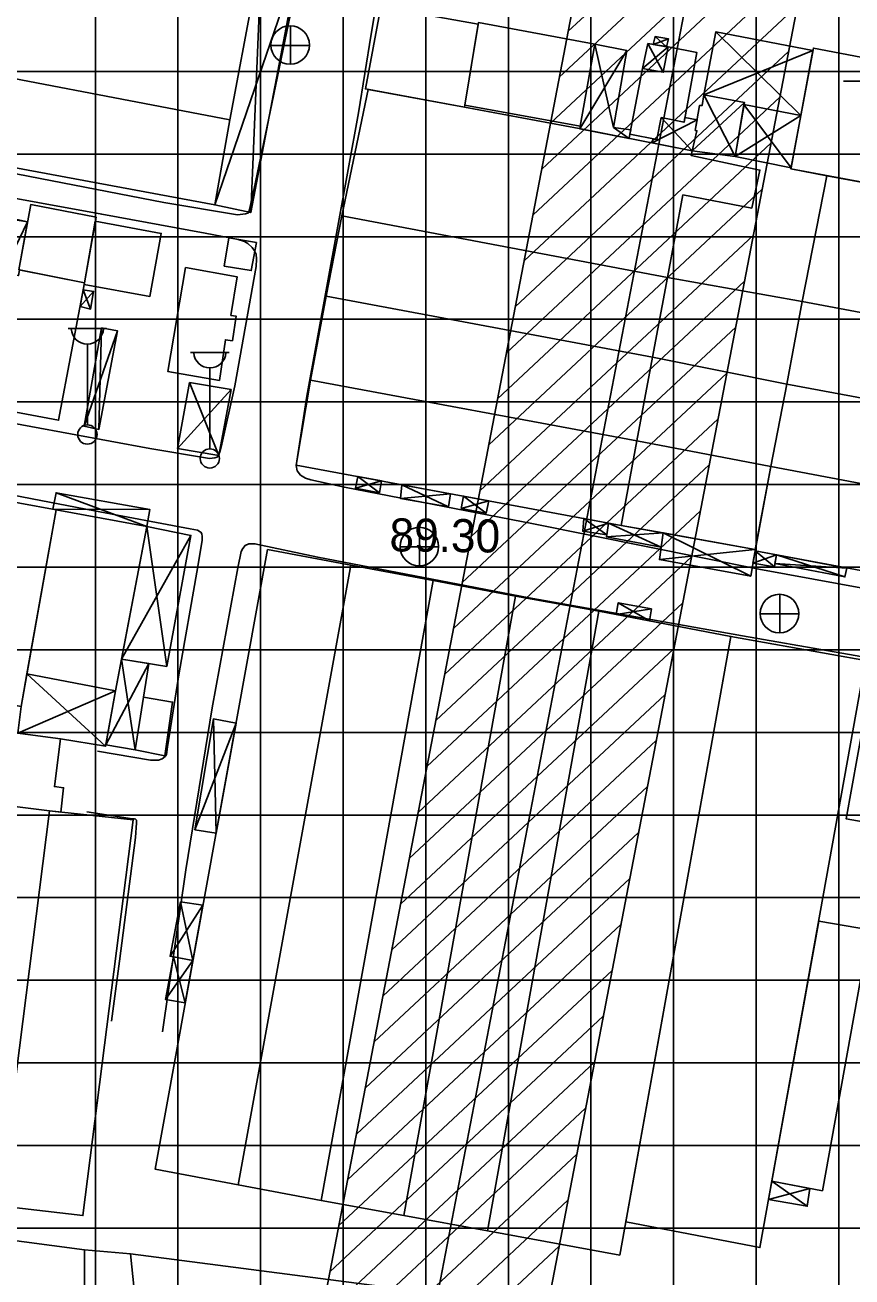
# Model space of a CAD drawing. Extents: x 417995 to 421451, y 4454518 to 4458015.
# Drawn here: x 419838.9 to 419989.1, y 4455282.9 to 4455510.2 of the extents above; entities that cross this region are included whole.
import ezdxf

# ---------------------------------------------------------------- set-up
doc = ezdxf.new("R2010")
doc.units = 0
for name, color, linetype in [('B_Imalat', 7, 'Continuous'), ('B_Sundurma', 7, 'Continuous'), ('B_Ticari', 7, 'Continuous'), ('P_Grid', 7, 'Continuous'), ('S_Cad_Sok_Lambasi', 7, 'Continuous'), ('S_Rogar_Kapagi', 7, 'Continuous'), ('Sinir_Cit_bir_taraf', 7, 'Continuous'), ('TA_ENH_154', 7, 'Continuous'), ('TA_ENH_KORUMA', 7, 'Continuous'), ('TA_ENH_TARAMA', 7, 'Continuous'), ('TRFAT_TİCARET', 7, 'Continuous'), ('Y_Yol_Kotu', 7, 'Continuous'), ('Yol_Kaldirim_kenari_bordurtasi', 7, 'Continuous'), ('Yol_Sose', 7, 'Continuous')]:
    doc.layers.add(name, color=color, linetype=linetype)

msp = doc.modelspace()

# ---------------------------------------------------------------- linework, layer by layer
at = {"layer": 'B_Imalat'}
for points in [[(419822.75, 4455526.78), (419818.45, 4455503.99), (419876.12, 4455492.98), (419880.38, 4455515.95)], [(419876.12, 4455492.98), (419873.37, 4455477.55), (419815.64, 4455488.29), (419818.45, 4455503.99)], [(419901.22, 4455498.51), (419896.42, 4455475.57), (419955.57, 4455464.34), (419958.37, 4455479.36), (419970.86, 4455476.95), (419972.36, 4455483.85), (419959.88, 4455486.49), (419960.06, 4455487.35), (419939.53, 4455491.4), (419918.73, 4455495.26)], [(419970.86, 4455476.95), (419972.36, 4455483.85), (419959.88, 4455486.49), (419960.06, 4455487.35), (419967.86, 4455486.3), (419978.02, 4455484.28), (419977.97, 4455484.06), (419984.53, 4455482.84), (419980.05, 4455460.02), (419955.57, 4455464.34), (419958.37, 4455479.36)], [(419980.05, 4455460.02), (419984.53, 4455482.84), (420008.19, 4455478.45), (420020.02, 4455476.28), (420046.91, 4455471.08), (420061.13, 4455468.5), (420059.69, 4455460.48), (420089.37, 4455455.15), (420088.22, 4455449.31), (420088.62, 4455449.16), (420088.04, 4455445.69), (420087.55, 4455445.76), (420086.64, 4455440.04)], [(419896.42, 4455475.57), (419893.59, 4455460.95), (419952.86, 4455449.87), (419955.57, 4455464.34)], [(419955.57, 4455464.34), (419980.05, 4455460.02), (419977.25, 4455445.02), (419952.86, 4455449.87)], [(419952.86, 4455449.87), (419950.03, 4455434.73), (419890.72, 4455445.71), (419893.59, 4455460.95)], [(419977.25, 4455445.02), (419980.05, 4455460.02), (420086.64, 4455440.04), (420098.34, 4455437.73), (420095.27, 4455422.83), (420068.33, 4455427.99), (420039.5, 4455433.34), (420039.37, 4455432.63), (420024.4, 4455435.43), (420024.52, 4455436.19)], [(419952.86, 4455449.87), (419977.25, 4455445.02), (419974.32, 4455430.06), (419950.03, 4455434.73)], [(419890.72, 4455445.71), (419888.13, 4455430.3), (419947.16, 4455419.35), (419950.03, 4455434.73)], [(420024.4, 4455435.43), (420024.52, 4455436.19), (419977.25, 4455445.02), (419974.32, 4455430.06), (420021.45, 4455421.14)], [(419947.16, 4455419.35), (419971.51, 4455414.98), (419974.32, 4455430.06), (419950.03, 4455434.73)], [(420018.33, 4455406), (419971.46, 4455414.71), (419974.32, 4455430.06), (420021.45, 4455421.14)], [(419882.93, 4455414.95), (419862.53, 4455302.5), (419877.6, 4455299.64), (419898.05, 4455412.15)], [(419898.05, 4455412.15), (419913.02, 4455409.34), (419892.66, 4455296.8), (419877.6, 4455299.64)], [(419913.02, 4455409.34), (419927.97, 4455406.49), (419907.72, 4455294.06), (419892.66, 4455296.8)], [(419927.97, 4455406.49), (419943.12, 4455403.77), (419922.9, 4455291.3), (419907.72, 4455294.06)], [(419943.12, 4455403.77), (419967.08, 4455399.19), (419946.91, 4455286.89), (419922.9, 4455291.3)], [(419967.08, 4455399.19), (419991.54, 4455394.85), (419972.36, 4455288.24), (419947.98, 4455292.89)]]:
    msp.add_lwpolyline(points, close=True, dxfattribs=at)
at = {"layer": 'B_Sundurma'}
for p, q in [((419888.66, 4455522.15), (419873.37, 4455477.55)), ((419881.85, 4455523.41), (419879.9, 4455476.15)), ((419953.31, 4455508.11), (419955.41, 4455506.26)), ((419964.35, 4455508.99), (419979.79, 4455493.8)), ((419942.35, 4455506.71), (419945.77, 4455491.62)), ((419951.06, 4455502.3), (419955.69, 4455506.21)), ((419952.01, 4455506.82), (419954.79, 4455501.61)), ((419952.98, 4455506.66), (419955.76, 4455507.67)), ((419948.18, 4455505.58), (419939.66, 4455491.38)), ((419962.17, 4455497.5), (419981.98, 4455505.57)), ((419967.86, 4455486.3), (419962.17, 4455497.5)), ((419960.06, 4455487.35), (419969.53, 4455496.16)), ((419978.02, 4455484.28), (419969.46, 4455495.75)), ((419960.94, 4455492.98), (419952.8, 4455488.78)), ((419960.06, 4455487.35), (419954.44, 4455493.4)), ((419967.86, 4455486.3), (419979.79, 4455493.8)), ((419945.77, 4455491.62), (419948.62, 4455489.61)), ((419818.93, 4455477.9), (419839.38, 4455474.45)), ((419834.97, 4455465.25), (419839.38, 4455474.45)), ((419851.37, 4455461.83), (419848.91, 4455459.07)), ((419849.48, 4455462.12), (419850.82, 4455458.63)), ((419849.62, 4455437.34), (419855.7, 4455454.68)), ((419852.79, 4455455.25), (419852.34, 4455436.79)), ((419868.76, 4455445.28), (419874.11, 4455432.02)), ((419866.62, 4455433.29), (419876.34, 4455444.01)), ((419903.64, 4455427.42), (419898.91, 4455426.11)), ((419899.34, 4455428.22), (419903.27, 4455425.28)), ((419907.36, 4455426.73), (419915.8, 4455422.7)), ((419861.01, 4455419.13), (419844.54, 4455425.27)), ((419916.16, 4455425.1), (419907.08, 4455424.26)), ((419918.52, 4455424.66), (419922.63, 4455421.55)), ((419861.59, 4455422.24), (419843.98, 4455422.29)), ((419923.12, 4455423.81), (419918.12, 4455422.44)), ((419944.86, 4455419.77), (419940.18, 4455418.28)), ((419940.37, 4455420.61), (419944.54, 4455417.62)), ((419954.42, 4455415.4), (419944.86, 4455419.77)), ((419869.03, 4455417.53), (419856.43, 4455395.08)), ((419861.01, 4455419.13), (419864.65, 4455393.76)), ((419944.5, 4455417.27), (419954.78, 4455417.98)), ((419954.78, 4455417.98), (419970.69, 4455410.14)), ((419971.51, 4455414.98), (419954.11, 4455413.16)), ((419971.09, 4455412.52), (419975.37, 4455413.99)), ((419974.97, 4455411.82), (419971.46, 4455414.71)), ((419987.79, 4455410), (419975.37, 4455413.99)), ((419975.09, 4455412.44), (419988.11, 4455411.62)), ((419946.26, 4455403.17), (419952.65, 4455404.19)), ((419946.59, 4455405.29), (419952.28, 4455402.02)), ((419858.91, 4455378.59), (419856.43, 4455395.08)), ((419853.55, 4455379.26), (419839.23, 4455392.43)), ((419861.41, 4455394.28), (419853.6, 4455379.51)), ((419855.34, 4455389.35), (419837.58, 4455381.63)), ((419869.75, 4455364.11), (419877.22, 4455383.46)), ((419873.59, 4455363.48), (419873.12, 4455384.23)), ((419871.22, 4455350.41), (419865.25, 4455341.12)), ((419867.15, 4455351.01), (419869.4, 4455340.38)), ((419864.41, 4455333.3), (419869.4, 4455340.38)), ((419865.86, 4455341.02), (419868, 4455332.67)), ((419980.94, 4455295.76), (419974.53, 4455300.28)), ((419981.39, 4455298.99), (419973.94, 4455297))]:
    msp.add_line(p, q, dxfattribs=at)
for points in [[(419881.85, 4455523.41), (419888.66, 4455522.15), (419879.9, 4455476.15), (419873.37, 4455477.55), (419876.12, 4455492.98), (419880.38, 4455515.95)], [(419952.98, 4455506.66), (419953.31, 4455508.11), (419955.76, 4455507.67), (419955.41, 4455506.26)], [(419962.17, 4455497.5), (419964.35, 4455508.99), (419981.98, 4455505.57), (419979.79, 4455493.8), (419969.46, 4455495.75), (419969.53, 4455496.16)], [(419942.35, 4455506.71), (419948.18, 4455505.58), (419945.77, 4455491.62), (419948.9, 4455491.15), (419948.75, 4455490.36), (419948.62, 4455489.61), (419939.66, 4455491.38), (419939.73, 4455491.81)], [(419951.06, 4455502.3), (419952.01, 4455506.82), (419955.69, 4455506.21), (419954.79, 4455501.61)], [(419960.06, 4455487.35), (419967.86, 4455486.3), (419969.53, 4455496.16), (419962.17, 4455497.5), (419961.84, 4455495.57), (419961.38, 4455495.58), (419960.61, 4455491.05), (419960.91, 4455491.01)], [(419967.86, 4455486.3), (419978.02, 4455484.28), (419979.79, 4455493.8), (419969.46, 4455495.75)], [(419958.74, 4455493.38), (419960.94, 4455492.98), (419960.61, 4455491.05), (419960.91, 4455491.01), (419960.06, 4455487.35), (419952.8, 4455488.78), (419952.91, 4455489.54), (419953.64, 4455489.4), (419954.44, 4455493.4), (419958.59, 4455492.54)], [(419818.93, 4455477.9), (419819.12, 4455479.13), (419824.17, 4455478.26), (419824.65, 4455481.01), (419832.24, 4455479.66), (419831.62, 4455476.18), (419839.38, 4455474.45), (419837.8, 4455465.78), (419837.91, 4455465.76), (419837.71, 4455464.71), (419834.97, 4455465.25), (419836.57, 4455474.63), (419818.93, 4455477.9)], [(419849.48, 4455462.12), (419851.37, 4455461.83), (419850.82, 4455458.63), (419848.91, 4455459.07)], [(419852.79, 4455455.25), (419849.62, 4455437.34), (419852.34, 4455436.79), (419855.7, 4455454.68)], [(419868.76, 4455445.28), (419866.62, 4455433.29), (419874.11, 4455432.02), (419876.34, 4455444.01)], [(419899.34, 4455428.22), (419903.64, 4455427.42), (419903.27, 4455425.28), (419898.91, 4455426.11)], [(419907.36, 4455426.73), (419916.16, 4455425.1), (419915.8, 4455422.7), (419907.08, 4455424.26)], [(419861.01, 4455419.13), (419861.59, 4455422.24), (419844.54, 4455425.27), (419843.98, 4455422.29), (419844.54, 4455422.18)], [(419918.52, 4455424.66), (419923.12, 4455423.81), (419922.63, 4455421.55), (419918.12, 4455422.44)], [(419940.37, 4455420.61), (419944.86, 4455419.77), (419944.54, 4455417.62), (419940.18, 4455418.28)], [(419944.54, 4455417.62), (419944.5, 4455417.27), (419954.42, 4455415.4), (419954.78, 4455417.98), (419947.16, 4455419.35), (419944.86, 4455419.77)], [(419861.01, 4455419.13), (419869.03, 4455417.53), (419864.65, 4455393.76), (419856.43, 4455395.08)], [(419954.78, 4455417.98), (419971.51, 4455414.98), (419971.46, 4455414.71), (419970.69, 4455410.14), (419954.11, 4455413.16)], [(419971.09, 4455412.52), (419974.97, 4455411.82), (419975.37, 4455413.99), (419971.46, 4455414.71)], [(419975.09, 4455412.44), (419987.79, 4455410), (419988.11, 4455411.62), (419975.37, 4455413.99)], [(419946.26, 4455403.17), (419946.59, 4455405.29), (419952.65, 4455404.19), (419952.28, 4455402.02)], [(419861.41, 4455394.28), (419858.91, 4455378.59), (419853.6, 4455379.51), (419855.34, 4455389.35), (419856.43, 4455395.08)], [(419855.34, 4455389.35), (419853.55, 4455379.26), (419845.37, 4455380.6), (419837.58, 4455381.63), (419838.18, 4455386.5), (419839.23, 4455392.43)], [(419873.59, 4455363.48), (419869.75, 4455364.11), (419873.12, 4455384.23), (419877.22, 4455383.46)], [(419871.22, 4455350.41), (419867.15, 4455351.01), (419865.25, 4455341.12), (419869.4, 4455340.38)], [(419865.86, 4455341.02), (419864.41, 4455333.3), (419868, 4455332.67), (419869.4, 4455340.38)], [(419981.39, 4455298.99), (419980.94, 4455295.76), (419973.94, 4455297), (419974.53, 4455300.28)]]:
    msp.add_lwpolyline(points, close=True, dxfattribs=at)
at = {"layer": 'B_Ticari'}
for points in [[(419918.76, 4455495.67), (419918.73, 4455495.26), (419900.71, 4455498.61), (419903.51, 4455513.47), (419921.18, 4455510.33)], [(420037.08, 4455502.95), (420020.43, 4455513.09), (420013.29, 4455514.42), (420010.74, 4455500.54), (419982.06, 4455506.01), (419977.97, 4455484.06), (420008.19, 4455478.45), (420020.02, 4455476.28), (420046.91, 4455471.08), (420048.74, 4455482.01), (420030.76, 4455492.74)], [(419918.76, 4455495.67), (419939.73, 4455491.81), (419942.35, 4455506.71), (419921.23, 4455510.64)], [(419951.06, 4455502.3), (419948.75, 4455490.36), (419953.64, 4455489.4), (419954.44, 4455493.4), (419958.59, 4455492.54), (419960.89, 4455505.21), (419955.69, 4455506.21), (419954.79, 4455501.61)], [(419849.73, 4455463.42), (419845.01, 4455438.44), (419820.07, 4455443.11), (419821.97, 4455453.13), (419818.39, 4455453.81), (419819.3, 4455458.4), (419817.63, 4455458.78), (419818.98, 4455465.21), (419816.69, 4455465.74), (419818.93, 4455477.9), (419836.57, 4455474.63), (419834.97, 4455465.25), (419837.71, 4455464.71), (419837.71, 4455464.71), (419837.91, 4455465.76)], [(419849.73, 4455463.42), (419851.8, 4455475.33), (419839.95, 4455477.6), (419837.8, 4455465.78)], [(419849.67, 4455463.09), (419861.59, 4455460.93), (419863.64, 4455472.35), (419851.67, 4455474.56), (419849.73, 4455463.42)], [(419875.06, 4455466.4), (419875.9, 4455471.54), (419880.92, 4455470.7), (419879.98, 4455465.61)], [(419868.05, 4455466.2), (419864.82, 4455447.31), (419874.21, 4455445.69), (419875.31, 4455453.05), (419876.57, 4455452.88), (419877.22, 4455457.36), (419876.31, 4455457.49), (419877.41, 4455464.51)], [(419818.25, 4455390.12), (419824.7, 4455425.8), (419844.54, 4455422.18), (419838.18, 4455386.5)], [(419844.54, 4455422.18), (419861.01, 4455419.13), (419855.34, 4455389.35), (419839.23, 4455392.43)], [(420000.46, 4455372.31), (419999.02, 4455364.13), (419988.03, 4455366.07), (419993.13, 4455394.52), (420004.05, 4455392.55)], [(419828.21, 4455369.42), (419825.83, 4455369.72), (419827.5, 4455382.96), (419845.37, 4455380.6), (419844.26, 4455371.94), (419845.9, 4455371.71), (419845.4, 4455367.31), (419843.33, 4455367.54), (419828.21, 4455369.42)], [(419819.05, 4455297.87), (419834.2, 4455295.83), (419843.33, 4455367.54), (419828.21, 4455369.42)], [(419843.33, 4455367.54), (419858.55, 4455365.88), (419849.41, 4455294.06), (419834.2, 4455295.83)], [(419983.02, 4455347.49), (419992.25, 4455345.95), (419983.7, 4455298.55), (419974.53, 4455300.28)]]:
    msp.add_lwpolyline(points, close=True, dxfattribs=at)
at = {"layer": 'P_Grid'}
msp.add_line((419987.5, 4455500), (419996.88, 4455500), dxfattribs=at)
at = {"layer": 'S_Cad_Sok_Lambasi'}
for p, q in [((419846.73, 4455455.1), (419853.73, 4455455.1)), ((419850.23, 4455437.6), (419850.23, 4455452.27)), ((419868.97, 4455450.76), (419875.97, 4455450.76)), ((419872.47, 4455433.26), (419872.47, 4455447.94))]:
    msp.add_line(p, q, dxfattribs=at)
for centre in [(419850.23, 4455435.85), (419872.47, 4455431.51)]:
    msp.add_circle(centre, 1.75, dxfattribs=at)
for centre in [(419850.23, 4455455.2), (419872.47, 4455450.87)]:
    msp.add_arc(centre, 2.93, 183.298, 356.9072, dxfattribs=at)
at = {"layer": 'S_Rogar_Kapagi'}
for p, q in [((419887.1, 4455503.04), (419887.1, 4455510.04)), ((419883.53, 4455506.5), (419890.53, 4455506.5)), ((419910.56, 4455411.99), (419910.56, 4455418.99)), ((419906.99, 4455415.45), (419913.99, 4455415.45)), ((419975.95, 4455399.81), (419975.95, 4455406.81)), ((419972.38, 4455403.27), (419979.38, 4455403.27))]:
    msp.add_line(p, q, dxfattribs=at)
for centre in [(419887.05, 4455506.57), (419910.51, 4455415.51), (419975.9, 4455403.34)]:
    msp.add_circle(centre, 3.5, dxfattribs=at)
at = {"layer": 'Sinir_Cit_bir_taraf'}
for points in [[(419860.44, 4455388.18), (419865.69, 4455387.28), (419864.29, 4455377.53), (419858.91, 4455378.59)], [(419976.23, 4455273.81), (419976.01, 4455271.77), (419858.06, 4455287.13), (419849.7, 4455287.84), (419810.85, 4455292.95)]]:
    msp.add_lwpolyline(points, dxfattribs=at)
at = {"layer": 'TA_ENH_154'}
msp.add_lwpolyline([(419862.83, 4455014.24), (420170.14, 4456613.6), (420230.68, 4456928.68), (420176.89, 4457440.84), (420133.44, 4457787.81)], dxfattribs=at)
at = {"layer": 'TA_ENH_KORUMA'}
msp.add_line((419842.5, 4455014.45), (420150.5, 4456617.38), dxfattribs=at)
msp.add_lwpolyline([(420153.62, 4457787.6), (420196.76, 4457443.12), (420250.88, 4456927.82), (420189.78, 4456609.83), (419883.15, 4455014.02)], dxfattribs=at)
at = {"layer": 'TA_ENH_TARAMA'}
for p, q in [((419937.54, 4455509.07), (419987.19, 4455555.47)), ((419935.93, 4455500.73), (419985.59, 4455547.13)), ((419934.33, 4455492.39), (419983.98, 4455538.79)), ((419932.73, 4455484.04), (419982.38, 4455530.45)), ((419931.13, 4455475.7), (419980.78, 4455522.1)), ((419929.52, 4455467.36), (419979.17, 4455513.76)), ((419927.92, 4455459.02), (419977.57, 4455505.42)), ((419926.32, 4455450.68), (419975.97, 4455497.08)), ((419924.71, 4455442.33), (419974.36, 4455488.73)), ((419923.11, 4455433.99), (419972.76, 4455480.39)), ((419921.51, 4455425.65), (419971.16, 4455472.05)), ((419919.9, 4455417.31), (419969.56, 4455463.71)), ((419918.3, 4455408.96), (419967.95, 4455455.37)), ((419916.7, 4455400.62), (419966.35, 4455447.02)), ((419915.1, 4455392.28), (419964.75, 4455438.68)), ((419913.49, 4455383.94), (419963.14, 4455430.34)), ((419911.89, 4455375.6), (419961.54, 4455422)), ((419910.29, 4455367.25), (419959.94, 4455413.65)), ((419908.68, 4455358.91), (419958.34, 4455405.31)), ((419907.08, 4455350.57), (419956.73, 4455396.97)), ((419905.48, 4455342.23), (419955.13, 4455388.63)), ((419903.88, 4455333.88), (419953.53, 4455380.29)), ((419902.27, 4455325.54), (419951.92, 4455371.94)), ((419900.67, 4455317.2), (419950.32, 4455363.6)), ((419899.07, 4455308.86), (419948.72, 4455355.26)), ((419897.46, 4455300.52), (419947.12, 4455346.92)), ((419895.86, 4455292.17), (419945.51, 4455338.57)), ((419894.26, 4455283.83), (419943.91, 4455330.23)), ((419892.66, 4455275.49), (419942.31, 4455321.89)), ((419891.05, 4455267.15), (419940.7, 4455313.55)), ((419889.45, 4455258.8), (419939.1, 4455305.21)), ((419887.85, 4455250.46), (419937.5, 4455296.86)), ((419886.24, 4455242.12), (419935.9, 4455288.52))]:
    msp.add_line(p, q, dxfattribs=at)
at = {"layer": 'TRFAT_TİCARET'}
for p, q in [((419986.68, 4455124.32), (419986.68, 4455631.54)), ((419971.68, 4455112.05), (419971.68, 4455604.36)), ((419851.68, 4455183.32), (419851.68, 4455600.16)), ((419866.68, 4455183.91), (419866.68, 4455594.51)), ((419881.68, 4455184.49), (419881.68, 4455589.42)), ((419896.68, 4455185.08), (419896.68, 4455582.37)), ((419956.68, 4455127.52), (419956.68, 4455577.19)), ((419911.68, 4455175.86), (419911.68, 4455574.55)), ((419926.68, 4455159.75), (419926.68, 4455566.73)), ((419941.68, 4455143.64), (419941.68, 4455558.89)), ((419811.18, 4455501.77), (420192.89, 4455501.77)), ((419812.07, 4455486.77), (420207.08, 4455486.77)), ((419812.97, 4455471.77), (420206.04, 4455471.77)), ((419813.87, 4455456.77), (420205, 4455456.77)), ((419814.76, 4455441.77), (420203.95, 4455441.77)), ((419815.66, 4455426.77), (420202.91, 4455426.77)), ((419817.03, 4455411.77), (420201.86, 4455411.77)), ((419818.02, 4455396.77), (420200.81, 4455396.77)), ((419817.48, 4455381.77), (420199.76, 4455381.77)), ((419817.12, 4455366.77), (420198.73, 4455366.77)), ((419816.76, 4455351.77), (420197.71, 4455351.77)), ((419816.4, 4455336.77), (420196.69, 4455336.77)), ((419816.04, 4455321.77), (420195.67, 4455321.77)), ((419815.68, 4455306.77), (420194.61, 4455306.77)), ((419815.37, 4455291.77), (420193.5, 4455291.77))]:
    msp.add_line(p, q, dxfattribs=at)
at = {"layer": 'Yol_Kaldirim_kenari_bordurtasi'}
for points in [[(419849.7, 4455287.84), (419849.69, 4455279.42), (419852.04, 4455269.05), (419854.21, 4455258.04), (419849.64, 4455229.71), (419844.56, 4455199.49), (419881.61, 4455195.23), (419929.27, 4455188.8), (419974.31, 4455182.97), (420010.15, 4455178.61)], [(420102.88, 4455237.11), (420093.22, 4455240.58), (420082.25, 4455244.37), (420055.48, 4455247.96), (420019.92, 4455252.09), (419957.93, 4455259.69), (419919.31, 4455264.6), (419879.17, 4455269.95), (419859.58, 4455272.4), (419858.06, 4455287.13)]]:
    msp.add_lwpolyline(points, dxfattribs=at)
at = {"layer": 'Yol_Sose'}
for points in [[(420113.58, 4455385.38), (420110.05, 4455385.92), (420074.57, 4455392.1), (420047.57, 4455397.11), (420017.48, 4455403.1), (419972.13, 4455411.42), (419931.24, 4455419.63), (419896.9, 4455426.28), (419890.79, 4455427.6), (419889.84, 4455427.93), (419888.93, 4455428.5), (419888.32, 4455429.27), (419888.12, 4455430.22), (419890.1, 4455442.8), (419899.45, 4455494.27), (419901.75, 4455508.51), (419903.05, 4455516.09)], [(419887.39, 4455513.68), (419883.4, 4455494.44), (419880.54, 4455480.53), (419879.67, 4455476.72), (419879.57, 4455476.27), (419879.39, 4455476.04), (419878.96, 4455475.89), (419877.5, 4455475.76), (419864.12, 4455477.98), (419831.28, 4455484.34)], [(419811.18, 4455483.27), (419829.56, 4455480.08), (419852.84, 4455475.83), (419871.61, 4455472.43), (419877.6, 4455471.25), (419878.78, 4455470.87), (419879.39, 4455470.52), (419880.13, 4455469.83), (419880.58, 4455469.22), (419880.9, 4455468.57), (419880.95, 4455467.7), (419880.88, 4455466.38), (419877, 4455444.67), (419874.67, 4455434.08), (419874.31, 4455432.74), (419874.06, 4455432.08), (419873.78, 4455431.75), (419873.38, 4455431.6), (419872.43, 4455431.5), (419861.58, 4455433.3), (419832.73, 4455438.67), (419822.1, 4455440.54)], [(419821.9, 4455427.66), (419851.54, 4455421.99), (419868.9, 4455418.71), (419870.23, 4455418.46), (419870.73, 4455418.21), (419870.89, 4455418.07), (419871.01, 4455417.74), (419871.05, 4455417.38), (419871.05, 4455416.62), (419870.08, 4455410.84), (419866.88, 4455392.57), (419864.79, 4455379.14), (419864.58, 4455377.78), (419864.34, 4455377.42), (419863.82, 4455376.98), (419863.12, 4455376.72), (419861.72, 4455376.71), (419852.07, 4455378.38)], [(419863.89, 4455327.44), (419868.11, 4455356.81), (419872.88, 4455386.21), (419877.55, 4455411.65), (419878.16, 4455414.6), (419878.43, 4455415.18), (419878.87, 4455415.72), (419879.57, 4455416.02), (419880.65, 4455416.03), (419892.05, 4455413.57), (419930.45, 4455406.23), (419969.21, 4455399.33), (420002.46, 4455393.52), (420027.65, 4455389.01), (420031.38, 4455388.31), (420033.46, 4455387.89), (420033.54, 4455387.79), (420033.58, 4455387.43), (420031.86, 4455377.71), (420027.29, 4455352.67)], [(419850.16, 4455367.37), (419858.41, 4455366.11), (419858.73, 4455366.1), (419859, 4455366.04), (419859.16, 4455365.81), (419859.18, 4455365.38), (419858.96, 4455362.69), (419856.08, 4455340.26), (419854.61, 4455329.35)]]:
    msp.add_lwpolyline(points, dxfattribs=at)

# ---------------------------------------------------------------- texts
at = {"layer": 'Y_Yol_Kotu'}
msp.add_text('89.30', height=6, rotation=359.3381, dxfattribs=at).set_placement((419905.07, 4455414.65))

doc.saveas('drawing.dxf')
